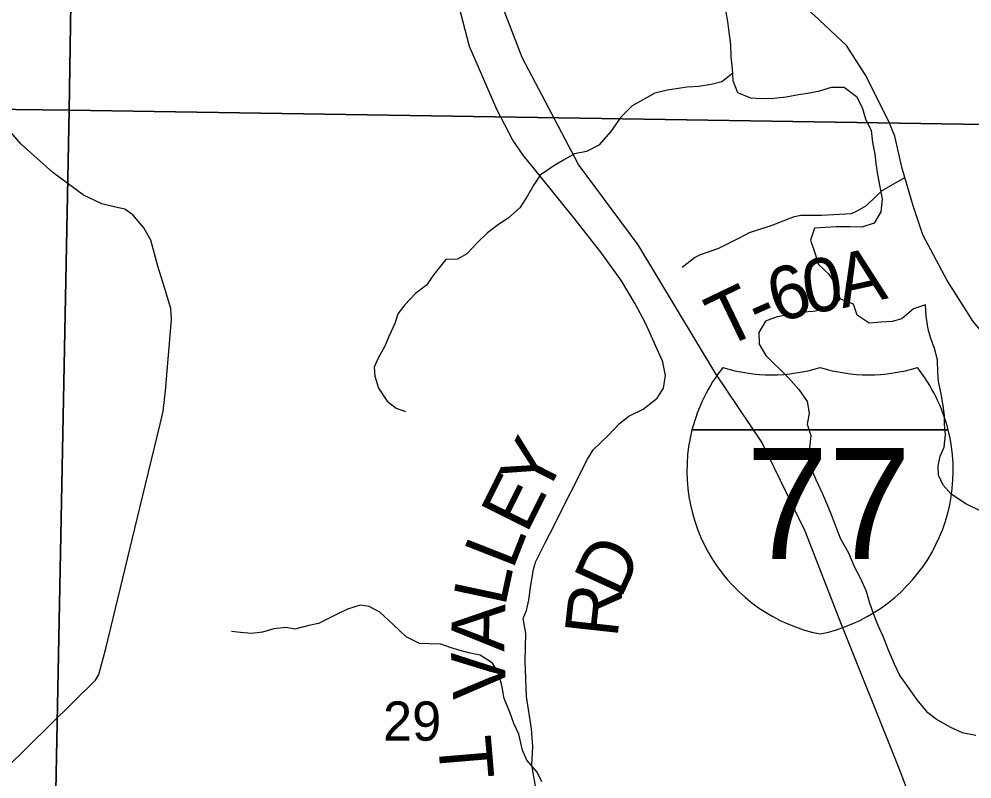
# Model space of a CAD drawing. Extents: x 2043100 to 2470832, y 443715 to 810583.
# Drawn here: x 2231654 to 2237021, y 645875 to 650154 of the extents above; entities that cross this region are included whole.
import ezdxf

# ---------------------------------------------------------------- set-up
doc = ezdxf.new("R2010")
doc.units = 0
for name, color, linetype in [('GM_X_Interstate_Location', 7, 'Continuous'), ('GM_X_Interstate_Route', 7, 'Continuous'), ('GM_X_Interstate_Shield', 7, 'Continuous'), ('GM_X_Major_River', 7, 'Continuous'), ('GM_X_Minor_River', 7, 'Continuous'), ('GM_X_Section', 7, 'Continuous'), ('GM_X_Section_Text', 7, 'Continuous'), ('GM_X_State_Route', 7, 'Continuous'), ('GM_X_Township_Road', 7, 'Continuous'), ('GM_X_Township_Road_Text', 7, 'Continuous')]:
    doc.layers.add(name, color=color, linetype=linetype)

msp = doc.modelspace()

# ---------------------------------------------------------------- linework, layer by layer
at = {"layer": 'GM_X_Interstate_Route'}
msp.add_lwpolyline([(2240394.7, 638771), (2240382.5, 638881.1), (2240303.2, 639267.5), (2240121.4, 639665.5), (2239921.6, 640061.4), (2239486.5, 640666.7), (2238945.3, 641275.5), (2238484.4, 641836.6), (2237995, 642501.7), (2237789.2, 642869.6), (2237609.2, 643317.8), (2237341.9, 644058.2), (2237167.9, 644510.4), (2236925.2, 645114.6), (2236607.5, 645943), (2236281.8, 646755.3), (2236081.5, 647271.5), (2235837.1, 647771.5), (2235579.2, 648157.2), (2235141.7, 648882.8), (2234805.3, 649336.2), (2234488.5, 649938.1), (2234352.9, 650290.3), (2234278.2, 650792.6)], dxfattribs=at)
at = {"layer": 'GM_X_Interstate_Shield'}
for p, q in [((2235444.2, 647840.5), (2236887, 647840.5)), ((2236887, 647840.5), (2235444.2, 647840.5)), ((2236887, 647840.5), (2235444.2, 647840.5))]:
    msp.add_line(p, q, dxfattribs=at)
for centre, start, end in [((2236353.1, 647610.6), 141.669, 165.8066), ((2235891.6, 649088.7), 253.0091, 286.9909), ((2236439.6, 649088.7), 253.0091, 286.9909), ((2235978.1, 647610.6), 14.1934, 38.331), ((2236353.1, 647610.6), 165.8066, 258.463), ((2235978.1, 647610.6), 281.537, 14.1934)]:
    msp.add_arc(centre, 937.5, start, end, dxfattribs=at)
at = {"layer": 'GM_X_Major_River'}
for points in [[(2235634.9, 650192.4), (2235643.4, 650140.4), (2235652, 650080.5), (2235660.7, 650010.5), (2235663.4, 649942.5), (2235670.1, 649876.5), (2235674.8, 649808.5), (2235701.5, 649740.8), (2235773.7, 649711.5), (2235837.8, 649706.2), (2235905.7, 649709), (2235975.6, 649715.7), (2236043.5, 649730.5), (2236095.4, 649737.1), (2236165.2, 649749.8), (2236231, 649770.6), (2236301, 649771.3), (2236371.5, 649718), (2236402.1, 649656.3), (2236420.8, 649592.5), (2236453.4, 649526.8), (2236460.1, 649458.8), (2236474.8, 649392.9), (2236479.3, 649340.9), (2236490, 649279), (2236502.7, 649209.1), (2236515.4, 649141.2), (2236508.1, 649069), (2236470.8, 649004.6), (2236401, 648981.8), (2236335, 648985.1), (2236257, 648984.2), (2236197.1, 648981.6), (2236135.1, 648976.9), (2236111.9, 648908.6), (2236136.6, 648838.8), (2236157.2, 648773), (2236213.8, 648719.6), (2236262.5, 648648), (2236277.2, 648578.2), (2236235.7, 648527.7), (2236179.8, 648517), (2236125.9, 648508.4), (2236070, 648503.8), (2235998.2, 648491), (2235924.3, 648478.2), (2235858.6, 648453.5), (2235821.3, 648389), (2235821.9, 648323), (2235860.6, 648259.4)], [(2235860.6, 648259.4), (2235987.8, 648134.7), (2236046.5, 648069.2), (2236093.1, 648001.7), (2236103.8, 647935.8), (2236092.5, 647873.6), (2236113.1, 647809.8), (2236105.8, 647739.7), (2236100.4, 647683.5), (2236119.1, 647613.7), (2236141.6, 647561.9), (2236178.5, 647480.2), (2236201, 647428.5), (2236227.6, 647364.7), (2236250.2, 647304.9), (2236281, 647227.2), (2236325.8, 647149.6), (2236358.6, 647071.9), (2236393.3, 647004.2), (2236426, 646932.5), (2236444.6, 646866.7), (2236467.3, 646802.9), (2236489.9, 646745.1), (2236520.6, 646675.4), (2236549.3, 646601.7), (2236582.1, 646523.9), (2236614.8, 646456.3), (2236661.4, 646390.7), (2236710.1, 646321.2), (2236764.8, 646255.7), (2236827.3, 646208.4), (2236899.7, 646167.2), (2236965.9, 646137.8), (2237042.1, 646122.7)]]:
    msp.add_lwpolyline(points, dxfattribs=at)
at = {"layer": 'GM_X_Minor_River'}
for points in [[(2235672.1, 649847.9), (2235612, 649801.7), (2235552.1, 649785.5), (2235482.1, 649775.3), (2235418.1, 649771), (2235366.2, 649762.8), (2235306.2, 649754.6), (2235234.3, 649736.4), (2235158.5, 649694.1), (2235106.6, 649665.9), (2235042.8, 649601.6), (2234987, 649521.3), (2234919.3, 649445.1), (2234849.4, 649408.8), (2234783.5, 649394.6), (2234721.6, 649360.3), (2234665.7, 649328.1), (2234589.9, 649275.8), (2234554.1, 649221.6), (2234518.3, 649159.4), (2234474.5, 649091.2), (2234408.7, 649033), (2234354.8, 648996.8), (2234293, 648950.5), (2234239.2, 648900.3), (2234175.4, 648832), (2234123.5, 648801.8), (2234057.5, 648799.6), (2233989.8, 648715.3), (2233950, 648655.1), (2233886.2, 648608.8), (2233826.4, 648544.6), (2233788.5, 648494.4), (2233770.7, 648440.3), (2233736.9, 648366.1), (2233715.1, 648312), (2233677.3, 648245.8), (2233653.5, 648193.7), (2233657.6, 648143.7), (2233677.8, 648075.7), (2233728, 648001.8), (2233778.1, 647963.9), (2233830.2, 647944.1)], [(2237066.7, 647384.9), (2236986.6, 647424.6), (2236904.5, 647478.4), (2236858.4, 647530.3), (2236832.2, 647586.2), (2236830.1, 647636.2), (2236841.9, 647692.3), (2236863.7, 647744.4), (2236871.5, 647814.5), (2236867.4, 647870.5), (2236867.2, 647922.6), (2236859, 647978.6), (2236846.8, 648044.6), (2236832.6, 648112.6), (2236828.5, 648164.6), (2236826.3, 648234.7), (2236810.1, 648298.7), (2236789.9, 648354.7), (2236773.8, 648408.6), (2236763.6, 648480.7), (2236759.4, 648544.7), (2236691.5, 648522.4), (2236625.6, 648466.2), (2236571.7, 648452), (2236507.7, 648447.8), (2236441.8, 648441.5), (2236373.7, 648487.3), (2236353.5, 648549.3), (2236277.2, 648578.2)], [(2234598.2, 645859.2), (2234572, 645913.2), (2234513.8, 645981), (2234489.7, 646036.9), (2234469.4, 646126.9), (2234441.2, 646186.9), (2234419.1, 646250.9), (2234386.8, 646328.8), (2234372.6, 646400.8), (2234354.4, 646470.8), (2234320.3, 646526.7), (2234252.2, 646572.5), (2234188.1, 646586.3), (2234138.1, 646598.2), (2234088.1, 646614), (2234030, 646633.8), (2233964.1, 646635.6), (2233910.1, 646637.4), (2233834, 646675.2), (2233763.8, 646743), (2233685.6, 646814.7), (2233625.5, 646846.5), (2233575.5, 646854.4), (2233503.6, 646832.1), (2233449.7, 646805.9), (2233397.8, 646779.7), (2233339.9, 646751.5), (2233286, 646739.3), (2233208.1, 646719), (2233158, 646728.8), (2233090.1, 646720.6), (2233026.2, 646702.3), (2232964.2, 646694.1), (2232902.2, 646699.9), (2232850.2, 646705.7)]]:
    msp.add_lwpolyline(points, dxfattribs=at)
at = {"layer": 'GM_X_Section'}
for points in [[(2232018.8, 654909.5), (2231937.4, 649640.6), (2226378.6, 649710.8), (2226377.3, 649830.9), (2226447.9, 654979.7)], [(2237313.6, 654842.5), (2237212.3, 649559.4), (2231937.4, 649640.6), (2232018.8, 654909.5)], [(2226378.6, 649710.8), (2231937.4, 649640.6), (2231831, 644275.3), (2226281.7, 644387.8), (2226283.1, 644449.8)], [(2231937.4, 649640.6), (2237212.3, 649559.4), (2237095.6, 644222), (2231831, 644275.3)]]:
    msp.add_lwpolyline(points, close=True, dxfattribs=at)
at = {"layer": 'GM_X_State_Route'}
msp.add_lwpolyline([(2237924.3, 646608.8), (2237914.2, 646678.2), (2237823.8, 647124.5), (2237741.6, 647458.8), (2237613.4, 647704.9), (2237501.8, 647833.7), (2237240, 648201.3), (2237028.6, 648450.8), (2236881.5, 648682.7), (2236744.3, 648938.6), (2236690.5, 649103.2), (2236643.6, 649262.7), (2236626.4, 649321.3), (2236586.2, 649495.5), (2236550.2, 649581.5), (2236420, 649841.6), (2236313.9, 650005.7), (2236131.8, 650175.6), (2235967.7, 650325.5)], dxfattribs=at)
at = {"layer": 'GM_X_Township_Road'}
for points in [[(2235280.6, 648222.4), (2235280.3, 648224), (2235182.8, 648441.6), (2235124, 648551.3), (2235047.1, 648680.8), (2234936.1, 648834.1), (2234780.8, 649033.2), (2234494.4, 649387.4), (2234435.8, 649473.1), (2234346.6, 649640.6), (2234192.1, 649999.8), (2234128.5, 650237.7), (2234103.2, 650423.7), (2234089.5, 650665.9), (2234097.1, 651002.4), (2234101.8, 651186.7), (2234093, 651294.8), (2234078.7, 651344.8), (2234036.3, 651398.5)], [(2231578.5, 645931.8), (2232084, 646431.1), (2232104, 646463.2), (2232143.8, 646609.4), (2232335.1, 647402.6), (2232448.7, 647873.4), (2232466.6, 647945.5), (2232478.5, 648061.6), (2232512.2, 648462.2), (2232508.2, 648524.2), (2232474.1, 648642.3), (2232436, 648762.4), (2232395.9, 648908.5), (2232357.8, 648978.5), (2232295.8, 649052.5), (2232249.8, 649084.5), (2232197.8, 649094.4), (2232119.8, 649114.3), (2232017.8, 649162.2), (2231843.7, 649290.1), (2231665.6, 649450), (2231605.6, 649520)], [(2235880.2, 648988.6), (2235896.6, 648993.9), (2235992.3, 649030.7), (2236022.2, 649042.9), (2236058.1, 649049.2), (2236174.1, 649050.1), (2236341.9, 649059.4), (2236373.8, 649073.7), (2236427.6, 649104.2), (2236479.2, 649154.6), (2236515, 649189), (2236643.6, 649262.7)], [(2235388.5, 648757.6), (2235458, 648812.2), (2235491.9, 648828.5), (2235543.8, 648844.9), (2235599.6, 648865.4), (2235711.2, 648922.3), (2235768.9, 648952.8), (2235879.3, 648988.3), (2235880.2, 648988.6)], [(2234669.2, 647307.1), (2234669.7, 647308), (2234856.3, 647676), (2234887.9, 647728.3), (2234973.3, 647811.1), (2235036.8, 647877.7), (2235088.5, 647918.1), (2235170.2, 647956.8), (2235247.7, 648019.5), (2235283.3, 648075.9), (2235294.8, 648148.1), (2235280.6, 648222.4)], [(2234569.8, 645789.3), (2234542.6, 645955.3), (2234547.9, 646057.5), (2234541.2, 646157.6), (2234511.9, 646339.6), (2234504.5, 646537.8), (2234509.4, 646694), (2234492.8, 646778), (2234512.5, 646824.2), (2234526, 646882.4), (2234535.5, 646954.6), (2234550.8, 647054.8), (2234562.5, 647097), (2234617.7, 647205.5), (2234669.2, 647307.1)]]:
    msp.add_lwpolyline(points, dxfattribs=at)

# ---------------------------------------------------------------- texts
at = {"layer": 'GM_X_Interstate_Location'}
for s in ['.', '-', ',']:
    msp.add_text(s, height=0.0000833, dxfattribs=at).set_placement((2236165.6, 647442.1))
msp.add_text('77', height=0.0000833, rotation=0, dxfattribs=at).set_placement((2235961, 647234.6))
at = {"layer": 'GM_X_Interstate_Shield'}
msp.add_text('77', height=625, dxfattribs=at).set_placement((2235748.3, 647114))
at = {"layer": 'GM_X_Section_Text'}
msp.add_text('29', height=220.83, rotation=0, dxfattribs=at).set_placement((2233703.8, 646091.1))
at = {"layer": 'GM_X_Township_Road_Text'}
for s, rotation, p in [('A', 12.3791, (2236292.3, 648525.4)), ('6', 17.8228, (2235926.7, 648439.2)), ('0', 9.0037, (2236090.8, 648493)), ('T', 25.7198, (2235622.1, 648295.9)), ('-', 23.9355, (2235822, 648392.2)), ('Y', 62.9707, (2234613.5, 647450.9)), ('E', 63.41, (2234513.4, 647250.8)), ('L', 68.6514, (2234434.6, 647048.4)), ('D', 65.3103, (2235044.2, 646886.1)), ('L', 77.9151, (2234391.3, 646841.2)), ('R', 83.7624, (2235024.2, 646665.7)), ('A', 88.6156, (2234386.7, 646592)), ('V', 92.7476, (2234399.3, 646334)), ('T', 274.7797, (2234011.7, 646103.8))]:
    msp.add_text(s, height=300, rotation=rotation, dxfattribs=at).set_placement(p)

doc.saveas('drawing.dxf')
